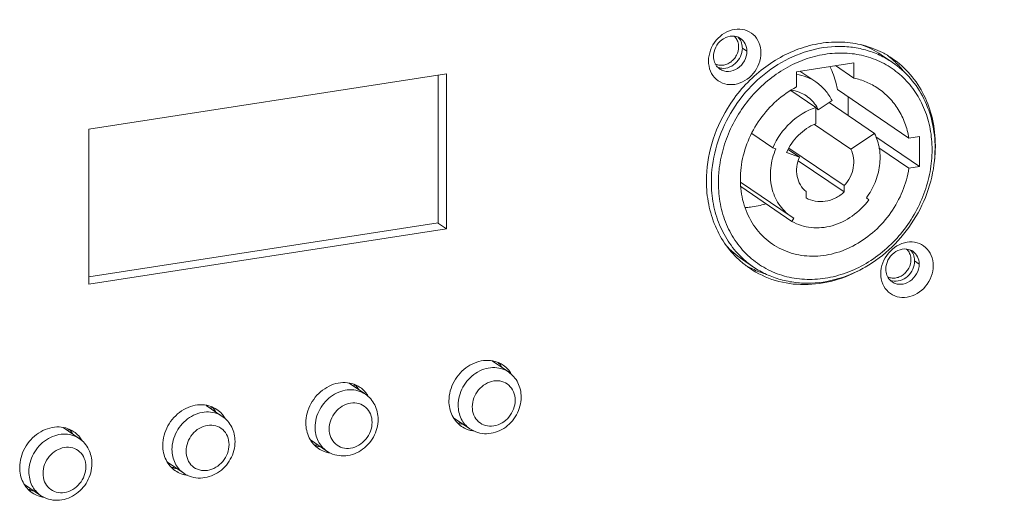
# Model space of a CAD drawing. Header units: millimetres. Extents: x 29170 to 33192, y 36 to 3108.
# Tile 276 of 282: x 32425 to 32518, y 2888 to 2933. Entities that reach past the tile are written whole.
import ezdxf

# ---------------------------------------------------------------- set-up
doc = ezdxf.new("R2010")
doc.units = ezdxf.units.MM
doc.layers.add('细实线', color=7, linetype='Continuous', lineweight=13)

msp = doc.modelspace()

# ---------------------------------------------------------------- linework, layer by layer
at = {"layer": '细实线'}
for p, q in [((32493.76, 2930.258), (32493.329, 2930.55)), ((32506.467, 2929.918), (32507.523, 2929.201)), ((32503.874, 2929.158), (32498.46, 2928.319)), ((32503.875, 2927.719), (32502.149, 2928.891)), ((32503.875, 2927.719), (32503.874, 2929.158)), ((32465.339, 2928.112), (32431.501, 2922.865)), ((32464.557, 2914.031), (32464.554, 2927.991)), ((32465.343, 2913.449), (32465.339, 2928.112)), ((32498.46, 2928.319), (32498.461, 2926.88)), ((32498.777, 2928.368), (32500.284, 2927.345)), ((32509.083, 2922.034), (32502.316, 2926.625)), ((32497.903, 2926.529), (32500.266, 2924.926)), ((32503.336, 2924.166), (32503.336, 2925.933)), ((32500.266, 2924.926), (32500.266, 2923.384)), ((32500.266, 2924.888), (32500.514, 2924.719)), ((32500.514, 2924.719), (32501.813, 2925.581)), ((32501.529, 2925.392), (32505.839, 2922.468)), ((32431.501, 2922.865), (32431.505, 2908.202)), ((32500.155, 2923.329), (32503.606, 2920.988)), ((32494.223, 2922.472), (32496.215, 2921.12)), ((32505.839, 2922.468), (32503.606, 2920.988)), ((32510.103, 2919.339), (32505.956, 2922.153)), ((32510.103, 2922.192), (32509.083, 2922.034)), ((32510.103, 2919.339), (32510.103, 2922.192)), ((32496.215, 2921.12), (32496.499, 2921.02)), ((32497.739, 2921.09), (32502.975, 2917.538)), ((32509.086, 2919.181), (32506.255, 2921.102)), ((32511.588, 2921.33), (32511.54, 2921.363)), ((32498.733, 2920.232), (32497.515, 2920.662)), ((32497.668, 2920.954), (32498.733, 2920.232)), ((32498.622, 2919.889), (32502.975, 2916.936)), ((32509.086, 2919.181), (32510.103, 2919.339)), ((32493.16, 2917.859), (32497.941, 2914.615)), ((32493.176, 2917.44), (32498.025, 2914.15)), ((32502.975, 2917.538), (32502.975, 2916.936)), ((32499.366, 2916.376), (32499.365, 2916.978)), ((32505.297, 2916.193), (32505.06, 2916.376)), ((32497.94, 2914.616), (32498.206, 2914.449)), ((32431.505, 2908.906), (32464.557, 2914.031)), ((32465.343, 2913.449), (32464.499, 2914.022)), ((32498.206, 2914.449), (32498.025, 2914.15)), ((32431.505, 2908.202), (32465.343, 2913.449)), ((32493.329, 2910.554), (32494.385, 2909.837)), ((32510.057, 2910.119), (32509.626, 2910.411)), ((32469.67, 2900.946), (32471.202, 2899.906)), ((32456.135, 2898.847), (32457.667, 2897.808)), ((32456.617, 2898.717), (32456.617, 2898.52)), ((32442.6, 2896.748), (32444.132, 2895.709)), ((32443.081, 2896.618), (32443.082, 2896.421)), ((32466.016, 2895.57), (32467.553, 2894.528)), ((32466.409, 2895.068), (32466.691, 2895.112)), ((32429.065, 2894.649), (32430.596, 2893.61)), ((32429.546, 2894.519), (32429.546, 2894.322)), ((32452.481, 2893.471), (32454.018, 2892.429)), ((32452.874, 2892.969), (32453.156, 2893.013)), ((32438.946, 2891.372), (32440.482, 2890.33)), ((32439.339, 2890.871), (32439.621, 2890.914)), ((32425.41, 2889.274), (32426.947, 2888.231)), ((32425.803, 2888.772), (32426.086, 2888.815))]:
    msp.add_line(p, q, dxfattribs=at)
for centre, radius, start, end in [((32491.767, 2930.798), 1.182, 44.20721, 47.86253), ((32491.761, 2930.793), 1.19, 40.46056, 44.20612), ((32492.443, 2930.399), 1.283, 55.86599, 66.66492), ((32501.656, 2922.824), 8.572, 55.85088, 69.84395), ((32502.573, 2922.321), 8.773, 55.85245, 62.80736), ((32501.702, 2922.899), 8.783, 49.05283, 52.45172), ((32501.684, 2922.879), 8.81, 47.35865, 49.05331), ((32491.5, 2929.952), 1.318, 246.69373, 256.38337), ((32491.922, 2929.63), 1.288, 223.12515, 235.80561), ((32491.506, 2929.971), 1.339, 256.36864, 257.16152), ((32501.595, 2922.787), 8.938, 38.91972, 47.33304), ((32494.856, 2924.793), 3.575, 27.73575, 29.73679), ((32497.314, 2923.127), 3.574, 26.46011, 31.39481), ((32499.164, 2921.348), 12.424, 351.63961, 358.80094), ((32499.66, 2921.327), 11.929, 358.84984, 0.01321), ((32502.541, 2917.799), 11.477, 172.94901, 179.9652), ((32498.164, 2917.671), 8.604, 222.01096, 235.80624), ((32508.064, 2910.659), 1.182, 44.20721, 47.86253), ((32508.058, 2910.654), 1.19, 40.46056, 44.20612), ((32508.74, 2910.26), 1.283, 55.86599, 66.66492), ((32498.949, 2916.979), 8.772, 228.87938, 235.83632), ((32499.194, 2916.921), 8.562, 227.38602, 235.8334), ((32498.09, 2917.575), 8.783, 239.30051, 242.63653), ((32498.102, 2917.598), 8.809, 242.6361, 244.32834), ((32498.154, 2917.716), 8.938, 244.35391, 252.76583), ((32507.798, 2909.813), 1.318, 246.69373, 256.38337), ((32508.219, 2909.491), 1.288, 223.12515, 235.80561), ((32507.803, 2909.832), 1.339, 256.36864, 257.16152), ((32468.339, 2898.963), 2.64, 35.26422, 43.94009), ((32468.305, 2898.938), 2.682, 34.41781, 35.27882), ((32468.277, 2898.919), 2.716, 31.41016, 34.41314), ((32469.181, 2898.363), 2.665, 35.27791, 37.54764), ((32469.129, 2898.328), 2.728, 29.39209, 35.25905), ((32454.804, 2896.864), 2.64, 35.26422, 43.94009), ((32454.769, 2896.839), 2.682, 34.41781, 35.27882), ((32454.741, 2896.82), 2.716, 31.41016, 34.41314), ((32455.646, 2896.264), 2.665, 35.27791, 37.54764), ((32455.594, 2896.229), 2.728, 29.39209, 35.25905), ((32441.268, 2894.765), 2.64, 35.26422, 43.94009), ((32441.234, 2894.74), 2.682, 34.41781, 35.27882), ((32441.206, 2894.721), 2.716, 31.41016, 34.41314), ((32442.11, 2894.165), 2.665, 35.27791, 37.54764), ((32442.059, 2894.13), 2.728, 29.39209, 35.25905), ((32467.379, 2897.561), 2.665, 247.58505, 260.19373), ((32427.733, 2892.666), 2.64, 35.26422, 43.94009), ((32427.699, 2892.641), 2.682, 34.41781, 35.27882), ((32427.671, 2892.622), 2.716, 31.41016, 34.41314), ((32468.236, 2896.962), 2.65, 254.01874, 254.60596), ((32468.253, 2897.032), 2.722, 254.64391, 262.87136), ((32428.575, 2892.067), 2.665, 35.27791, 37.54764), ((32428.524, 2892.031), 2.728, 29.39209, 35.25905), ((32453.844, 2895.462), 2.665, 247.58505, 260.19373), ((32454.701, 2894.863), 2.65, 254.01874, 254.60596), ((32454.718, 2894.933), 2.722, 254.64391, 262.87136), ((32440.309, 2893.363), 2.665, 247.58505, 260.19373), ((32441.165, 2892.764), 2.65, 254.01874, 254.60596), ((32441.183, 2892.834), 2.722, 254.64391, 262.87136), ((32426.773, 2891.264), 2.665, 247.58505, 260.19373), ((32427.63, 2890.666), 2.65, 254.01874, 254.60596), ((32427.647, 2890.735), 2.722, 254.64391, 262.87136)]:
    msp.add_arc(centre, radius, start, end, dxfattribs=at)
for points, knots in [([(32541.001, 2918.603), (32537.689, 2924.198), (32529.906, 2934.656), (32520.001, 2943.143), (32514.69, 2946.746)], [0, 0, 0, 0, 0.503246, 1, 1, 1, 1]), ([(32490.13, 2929.336), (32490.13, 2930.03), (32490.66, 2931.427), (32492.228, 2932.399), (32493.568, 2932.344), (32494.419, 2931.883), (32494.975, 2931.081), (32495.093, 2930.433), (32495.093, 2930.105)], [0, 0, 0, 0, 0.263537, 0.521195, 0.641517, 0.757552, 0.875428, 1, 1, 1, 1]), ([(32490.601, 2929.768), (32490.601, 2930.061), (32490.754, 2930.661), (32491.329, 2931.36), (32492.126, 2931.737), (32492.709, 2931.682), (32492.951, 2931.577)], [0, 0, 0, 0, 0.256821, 0.518992, 0.768955, 1, 1, 1, 1]), ([(32492.667, 2931.565), (32492.768, 2931.447), (32492.928, 2931.161), (32492.978, 2930.839), (32492.978, 2930.675)], [0, 0, 0, 0, 0.487599, 1, 1, 1, 1]), ([(32493.329, 2930.55), (32493.329, 2930.616), (32493.314, 2930.871), (32493.238, 2931.124), (32493.148, 2931.291)], [0, 0, 0, 0, 0.257927, 1, 1, 1, 1]), ([(32493.163, 2931.461), (32493.348, 2931.335), (32493.663, 2930.966), (32493.76, 2930.495), (32493.76, 2930.258)], [0, 0, 0, 0, 0.485352, 1, 1, 1, 1]), ([(32507.523, 2929.201), (32507.137, 2929.463), (32506.317, 2929.926), (32504.984, 2930.413), (32503.572, 2930.685), (32501.605, 2930.755), (32499.086, 2930.272), (32496.262, 2928.869), (32493.807, 2926.754), (32491.901, 2924.088), (32490.687, 2921.072), (32490.396, 2918.933), (32490.397, 2917.882)], [0, 0, 0, 0, 0.056653, 0.113712, 0.171542, 0.230436, 0.351787, 0.478403, 0.609014, 0.741284, 0.872448, 1, 1, 1, 1]), ([(32492.978, 2930.675), (32492.978, 2930.4), (32492.867, 2929.977), (32492.554, 2929.513), (32492.245, 2929.223), (32491.886, 2929.019), (32491.501, 2928.915), (32491.115, 2928.919), (32490.874, 2928.996), (32490.765, 2929.051)], [0, 0, 0, 0, 0.256001, 0.387976, 0.518743, 0.646083, 0.7686, 0.886139, 1, 1, 1, 1]), ([(32491.208, 2928.666), (32491.451, 2928.611), (32491.993, 2928.641), (32492.7, 2929.054), (32493.199, 2929.726), (32493.329, 2930.279), (32493.329, 2930.55)], [0, 0, 0, 0, 0.233864, 0.485252, 0.745715, 1, 1, 1, 1]), ([(32506.582, 2930.124), (32506.001, 2930.422), (32504.756, 2930.895), (32502.761, 2931.188), (32500.696, 2931.062), (32497.923, 2930.338), (32494.686, 2928.437), (32492.714, 2926.136), (32491.927, 2924.849)], [0, 0, 0, 0, 0.115049, 0.232292, 0.352718, 0.476808, 0.734263, 1, 1, 1, 1]), ([(32495.093, 2930.105), (32495.093, 2929.411), (32494.563, 2928.013), (32492.995, 2927.041), (32491.655, 2927.096), (32490.804, 2927.557), (32490.248, 2928.359), (32490.13, 2929.007), (32490.13, 2929.336)], [0, 0, 0, 0, 0.263537, 0.521195, 0.641517, 0.757552, 0.875428, 1, 1, 1, 1]), ([(32490.982, 2928.749), (32490.859, 2928.881), (32490.662, 2929.206), (32490.602, 2929.579), (32490.601, 2929.768)], [0, 0, 0, 0, 0.487012, 1, 1, 1, 1]), ([(32511.276, 2920.94), (32511.276, 2921.594), (32511.161, 2922.886), (32510.634, 2924.73), (32509.769, 2926.39), (32508.596, 2927.802), (32507.156, 2928.915), (32505.503, 2929.686), (32503.698, 2930.088), (32501.807, 2930.109), (32499.898, 2929.751), (32498.037, 2929.028), (32496.289, 2927.967), (32494.714, 2926.606), (32493.365, 2924.994), (32492.288, 2923.184), (32491.523, 2921.242), (32491.234, 2919.886), (32491.15, 2919.208)], [0, 0, 0, 0, 0.062849, 0.123871, 0.183243, 0.241399, 0.29898, 0.356727, 0.415353, 0.47542, 0.537259, 0.600935, 0.666261, 0.732843, 0.800133, 0.867505, 0.934321, 1, 1, 1, 1]), ([(32493.76, 2930.258), (32493.76, 2929.941), (32493.582, 2929.296), (32492.93, 2928.574), (32492.167, 2928.301), (32491.576, 2928.366), (32491.314, 2928.486), (32491.198, 2928.565)], [0, 0, 0, 0, 0.258531, 0.521313, 0.768693, 0.885877, 1, 1, 1, 1]), ([(32511.588, 2921.33), (32511.588, 2922.164), (32511.414, 2923.81), (32510.611, 2926.117), (32509.304, 2928.105), (32508.133, 2929.15), (32507.497, 2929.581)], [0, 0, 0, 0, 0.26165, 0.514209, 0.759245, 1, 1, 1, 1]), ([(32502.316, 2926.625), (32502.283, 2926.818), (32502.127, 2927.574), (32501.859, 2928.306), (32501.598, 2928.818)], [0, 0, 0, 0, 0.254431, 1, 1, 1, 1]), ([(32511.56, 2921.086), (32511.56, 2921.904), (32511.389, 2923.519), (32510.597, 2925.785), (32509.308, 2927.744), (32508.151, 2928.775), (32507.523, 2929.201)], [0, 0, 0, 0, 0.260408, 0.512646, 0.758201, 1, 1, 1, 1]), ([(32500.284, 2927.345), (32500.014, 2927.528), (32499.428, 2927.838), (32498.789, 2928.012), (32498.463, 2928.066)], [0, 0, 0, 0, 0.496857, 1, 1, 1, 1]), ([(32506.166, 2926.738), (32505.822, 2926.971), (32505.085, 2927.374), (32504.284, 2927.629), (32503.875, 2927.719)], [0, 0, 0, 0, 0.497572, 1, 1, 1, 1]), ([(32498.461, 2926.88), (32497.782, 2926.52), (32496.498, 2925.619), (32494.93, 2923.862), (32493.79, 2921.795), (32493.159, 2919.558), (32493.082, 2917.301), (32493.571, 2915.176), (32494.602, 2913.336), (32495.615, 2912.386), (32496.172, 2912.008)], [0, 0, 0, 0, 0.129404, 0.261418, 0.393659, 0.523682, 0.649555, 0.770362, 0.88656, 1, 1, 1, 1]), ([(32501.813, 2925.581), (32501.636, 2925.935), (32501.199, 2926.598), (32500.606, 2927.127), (32500.284, 2927.345)], [0, 0, 0, 0, 0.504396, 1, 1, 1, 1]), ([(32509.083, 2922.034), (32509.001, 2922.517), (32508.753, 2923.457), (32508.123, 2924.754), (32507.261, 2925.874), (32506.548, 2926.479), (32506.166, 2926.738)], [0, 0, 0, 0, 0.258581, 0.510222, 0.756557, 1, 1, 1, 1]), ([(32499.386, 2926.021), (32499.175, 2926.164), (32498.716, 2926.403), (32498.214, 2926.53), (32497.958, 2926.566)], [0, 0, 0, 0, 0.496508, 1, 1, 1, 1]), ([(32500.365, 2924.989), (32500.24, 2925.194), (32499.949, 2925.576), (32499.582, 2925.888), (32499.386, 2926.021)], [0, 0, 0, 0, 0.503115, 1, 1, 1, 1]), ([(32491.927, 2924.849), (32491.289, 2923.807), (32490.294, 2921.578), (32489.932, 2919.159), (32489.932, 2917.972)], [0, 0, 0, 0, 0.50712, 1, 1, 1, 1]), ([(32500.266, 2924.926), (32499.381, 2924.634), (32497.711, 2923.605), (32496.596, 2922.003), (32496.215, 2921.12)], [0, 0, 0, 0, 0.492099, 1, 1, 1, 1]), ([(32497.515, 2920.662), (32497.778, 2921.274), (32498.537, 2922.391), (32499.663, 2923.146), (32500.266, 2923.384)], [0, 0, 0, 0, 0.506613, 1, 1, 1, 1]), ([(32505.06, 2916.376), (32505.394, 2916.825), (32505.949, 2917.802), (32506.38, 2919.402), (32506.374, 2921.007), (32506.064, 2922.015), (32505.839, 2922.468)], [0, 0, 0, 0, 0.261077, 0.517306, 0.764177, 1, 1, 1, 1]), ([(32494.385, 2909.837), (32494.776, 2909.572), (32495.605, 2909.104), (32496.951, 2908.611), (32498.374, 2908.334), (32500.351, 2908.26), (32502.878, 2908.737), (32505.704, 2910.133), (32508.156, 2912.239), (32510.058, 2914.894), (32511.271, 2917.901), (32511.561, 2920.036), (32511.56, 2921.086)], [0, 0, 0, 0, 0.057243, 0.114844, 0.173122, 0.232345, 0.353954, 0.480352, 0.610432, 0.742058, 0.872674, 1, 1, 1, 1]), ([(32496.499, 2921.02), (32496.25, 2920.441), (32495.921, 2919.229), (32495.992, 2917.676), (32496.349, 2916.546), (32496.752, 2915.787), (32497.282, 2915.13), (32497.711, 2914.771), (32497.939, 2914.616)], [0, 0, 0, 0, 0.266756, 0.522053, 0.645168, 0.76532, 0.883235, 1, 1, 1, 1]), ([(32503.606, 2920.988), (32503.735, 2920.727), (32503.905, 2920.141), (32503.868, 2919.215), (32503.56, 2918.309), (32503.192, 2917.775), (32502.975, 2917.538)], [0, 0, 0, 0, 0.235382, 0.482818, 0.739688, 1, 1, 1, 1]), ([(32491.063, 2917.806), (32491.063, 2917.124), (32491.188, 2915.777), (32491.762, 2913.862), (32492.702, 2912.154), (32493.973, 2910.723), (32495.525, 2909.627), (32497.297, 2908.912), (32499.215, 2908.605), (32501.203, 2908.714), (32503.186, 2909.233), (32505.087, 2910.138), (32506.836, 2911.395), (32508.368, 2912.954), (32509.626, 2914.757), (32510.562, 2916.736), (32511.141, 2918.815), (32511.276, 2920.238), (32511.276, 2920.94)], [0, 0, 0, 0, 0.062731, 0.12356, 0.182701, 0.240651, 0.298133, 0.355958, 0.414872, 0.47542, 0.537869, 0.602185, 0.668065, 0.734994, 0.802325, 0.869361, 0.935434, 1, 1, 1, 1]), ([(32499.365, 2916.978), (32499.147, 2917.149), (32498.767, 2917.587), (32498.463, 2918.417), (32498.44, 2919.337), (32498.608, 2919.943), (32498.733, 2920.232)], [0, 0, 0, 0, 0.234125, 0.477427, 0.733308, 1, 1, 1, 1]), ([(32496.172, 2912.008), (32496.716, 2911.64), (32497.937, 2911.06), (32499.969, 2910.766), (32502.071, 2911.051), (32504.101, 2911.887), (32505.932, 2913.214), (32507.446, 2914.944), (32508.549, 2916.962), (32508.968, 2918.438), (32509.086, 2919.181)], [0, 0, 0, 0, 0.113489, 0.229612, 0.350175, 0.475699, 0.605417, 0.737572, 0.869871, 1, 1, 1, 1]), ([(32489.932, 2917.972), (32489.932, 2917.232), (32490.069, 2915.771), (32490.699, 2913.697), (32491.73, 2911.852), (32492.666, 2910.82), (32493.18, 2910.371)], [0, 0, 0, 0, 0.260825, 0.513579, 0.759245, 1, 1, 1, 1]), ([(32490.397, 2917.882), (32490.397, 2917.181), (32490.523, 2915.796), (32491.104, 2913.823), (32492.054, 2912.059), (32492.92, 2911.059), (32493.397, 2910.62)], [0, 0, 0, 0, 0.260551, 0.51333, 0.759157, 1, 1, 1, 1]), ([(32502.975, 2916.936), (32502.717, 2916.707), (32502.15, 2916.323), (32501.194, 2916.015), (32500.228, 2916.012), (32499.629, 2916.224), (32499.366, 2916.376)], [0, 0, 0, 0, 0.266138, 0.521455, 0.764955, 1, 1, 1, 1]), ([(32493.598, 2915.462), (32493.761, 2915.47), (32494.419, 2915.524), (32495.069, 2915.661), (32495.545, 2915.807)], [0, 0, 0, 0, 0.24665, 1, 1, 1, 1]), ([(32498.025, 2914.15), (32498.3, 2913.992), (32498.89, 2913.732), (32499.844, 2913.534), (32500.841, 2913.53), (32502.196, 2913.784), (32503.821, 2914.581), (32504.86, 2915.607), (32505.297, 2916.193)], [0, 0, 0, 0, 0.115572, 0.232949, 0.353159, 0.476802, 0.733489, 1, 1, 1, 1]), ([(32506.427, 2909.196), (32506.427, 2909.891), (32506.958, 2911.288), (32508.525, 2912.26), (32509.865, 2912.205), (32510.716, 2911.744), (32511.273, 2910.942), (32511.39, 2910.294), (32511.39, 2909.966)], [0, 0, 0, 0, 0.263537, 0.521195, 0.641517, 0.757552, 0.875428, 1, 1, 1, 1]), ([(32506.899, 2909.629), (32506.899, 2909.922), (32507.051, 2910.521), (32507.626, 2911.221), (32508.423, 2911.598), (32509.006, 2911.543), (32509.249, 2911.438)], [0, 0, 0, 0, 0.256821, 0.518992, 0.768955, 1, 1, 1, 1]), ([(32508.964, 2911.426), (32509.065, 2911.308), (32509.225, 2911.022), (32509.275, 2910.7), (32509.275, 2910.536)], [0, 0, 0, 0, 0.487599, 1, 1, 1, 1]), ([(32509.626, 2910.411), (32509.626, 2910.477), (32509.611, 2910.732), (32509.535, 2910.985), (32509.445, 2911.152)], [0, 0, 0, 0, 0.257927, 1, 1, 1, 1]), ([(32509.46, 2911.322), (32509.646, 2911.196), (32509.961, 2910.827), (32510.057, 2910.356), (32510.057, 2910.119)], [0, 0, 0, 0, 0.485352, 1, 1, 1, 1]), ([(32511.39, 2909.966), (32511.39, 2909.272), (32510.86, 2907.874), (32509.292, 2906.902), (32507.952, 2906.957), (32507.101, 2907.418), (32506.545, 2908.22), (32506.427, 2908.868), (32506.427, 2909.196)], [0, 0, 0, 0, 0.263537, 0.521195, 0.641517, 0.757552, 0.875428, 1, 1, 1, 1]), ([(32509.275, 2910.536), (32509.275, 2910.261), (32509.164, 2909.838), (32508.851, 2909.374), (32508.542, 2909.084), (32508.183, 2908.88), (32507.798, 2908.776), (32507.413, 2908.78), (32507.171, 2908.857), (32507.062, 2908.912)], [0, 0, 0, 0, 0.256001, 0.387976, 0.518743, 0.646083, 0.7686, 0.886139, 1, 1, 1, 1]), ([(32510.057, 2910.119), (32510.057, 2909.802), (32509.879, 2909.157), (32509.227, 2908.435), (32508.464, 2908.162), (32507.874, 2908.227), (32507.611, 2908.347), (32507.495, 2908.426)], [0, 0, 0, 0, 0.258531, 0.521313, 0.768693, 0.885877, 1, 1, 1, 1]), ([(32507.505, 2908.527), (32507.748, 2908.472), (32508.291, 2908.502), (32508.997, 2908.915), (32509.496, 2909.587), (32509.626, 2910.14), (32509.626, 2910.411)], [0, 0, 0, 0, 0.233864, 0.485252, 0.745715, 1, 1, 1, 1]), ([(32494.023, 2909.721), (32494.765, 2909.217), (32496.438, 2908.427), (32499.221, 2908.042), (32502.092, 2908.458), (32503.906, 2909.232), (32504.769, 2909.726)], [0, 0, 0, 0, 0.23835, 0.482374, 0.735916, 1, 1, 1, 1]), ([(32507.279, 2908.61), (32507.156, 2908.742), (32506.96, 2909.067), (32506.899, 2909.44), (32506.899, 2909.629)], [0, 0, 0, 0, 0.487012, 1, 1, 1, 1]), ([(32465.573, 2897.166), (32465.573, 2897.799), (32465.842, 2898.773), (32466.593, 2899.819), (32467.327, 2900.453), (32468.172, 2900.872), (32469.066, 2901.044), (32469.939, 2900.95), (32470.465, 2900.709), (32470.696, 2900.552)], [0, 0, 0, 0, 0.257442, 0.390069, 0.521033, 0.64799, 0.769669, 0.886359, 1, 1, 1, 1]), ([(32470.696, 2900.552), (32470.866, 2900.437), (32471.076, 2900.253), (32471.252, 2900.042), (32471.294, 2899.987)], [0, 0, 0, 0, 0.748104, 1, 1, 1, 1]), ([(32471.202, 2899.906), (32470.988, 2900.052), (32470.5, 2900.276), (32469.689, 2900.363), (32468.859, 2900.204), (32467.805, 2899.681), (32466.773, 2898.547), (32466.445, 2897.35), (32466.445, 2896.762)], [0, 0, 0, 0, 0.11386, 0.230774, 0.352687, 0.479888, 0.742064, 1, 1, 1, 1]), ([(32472.408, 2897.532), (32472.408, 2897.995), (32472.251, 2898.702), (32471.736, 2899.471), (32471.391, 2899.778), (32471.203, 2899.906)], [0, 0, 0, 0, 0.503661, 0.75255, 1, 1, 1, 1]), ([(32452.038, 2895.067), (32452.037, 2895.7), (32452.307, 2896.674), (32453.058, 2897.72), (32453.792, 2898.354), (32454.637, 2898.773), (32455.531, 2898.945), (32456.404, 2898.851), (32456.93, 2898.61), (32457.161, 2898.453)], [0, 0, 0, 0, 0.257442, 0.390069, 0.521033, 0.64799, 0.769669, 0.886359, 1, 1, 1, 1]), ([(32471.839, 2897.239), (32471.839, 2897.508), (32471.743, 2898.038), (32471.288, 2898.694), (32470.591, 2899.072), (32469.495, 2899.117), (32468.212, 2898.321), (32467.778, 2897.178), (32467.778, 2896.61)], [0, 0, 0, 0, 0.124573, 0.242448, 0.358482, 0.478805, 0.736463, 1, 1, 1, 1]), ([(32457.667, 2897.808), (32457.452, 2897.953), (32456.964, 2898.177), (32456.153, 2898.264), (32455.323, 2898.105), (32454.27, 2897.582), (32453.238, 2896.448), (32452.909, 2895.251), (32452.91, 2894.663)], [0, 0, 0, 0, 0.11386, 0.230774, 0.352687, 0.479888, 0.742064, 1, 1, 1, 1]), ([(32457.161, 2898.453), (32457.331, 2898.338), (32457.541, 2898.155), (32457.716, 2897.943), (32457.759, 2897.888)], [0, 0, 0, 0, 0.748104, 1, 1, 1, 1]), ([(32458.873, 2895.433), (32458.872, 2895.896), (32458.716, 2896.603), (32458.201, 2897.372), (32457.856, 2897.679), (32457.668, 2897.807)], [0, 0, 0, 0, 0.503661, 0.75255, 1, 1, 1, 1]), ([(32438.502, 2892.968), (32438.502, 2893.601), (32438.772, 2894.575), (32439.522, 2895.621), (32440.257, 2896.255), (32441.102, 2896.675), (32441.996, 2896.846), (32442.869, 2896.752), (32443.394, 2896.511), (32443.625, 2896.354)], [0, 0, 0, 0, 0.257442, 0.390069, 0.521033, 0.64799, 0.769669, 0.886359, 1, 1, 1, 1]), ([(32458.304, 2895.141), (32458.303, 2895.409), (32458.207, 2895.939), (32457.752, 2896.596), (32457.056, 2896.973), (32455.96, 2897.018), (32454.677, 2896.222), (32454.243, 2895.079), (32454.243, 2894.511)], [0, 0, 0, 0, 0.124573, 0.242448, 0.358482, 0.478805, 0.736463, 1, 1, 1, 1]), ([(32466.766, 2894.759), (32466.581, 2894.885), (32466.239, 2895.19), (32465.725, 2895.97), (32465.573, 2896.691), (32465.573, 2897.166)], [0, 0, 0, 0, 0.241575, 0.48745, 1, 1, 1, 1]), ([(32466.445, 2896.762), (32466.445, 2896.321), (32466.586, 2895.652), (32467.063, 2894.928), (32467.38, 2894.645), (32467.552, 2894.528)], [0, 0, 0, 0, 0.512554, 0.758426, 1, 1, 1, 1]), ([(32467.552, 2894.528), (32467.781, 2894.373), (32468.294, 2894.132), (32469.14, 2894.024), (32469.991, 2894.167), (32470.785, 2894.54), (32471.466, 2895.109), (32471.993, 2895.83), (32472.328, 2896.654), (32472.408, 2897.241), (32472.408, 2897.532)], [0, 0, 0, 0, 0.120161, 0.241375, 0.364524, 0.490028, 0.617536, 0.745969, 0.873859, 1, 1, 1, 1]), ([(32467.778, 2896.61), (32467.778, 2896.341), (32467.874, 2895.811), (32468.33, 2895.155), (32469.026, 2894.778), (32470.122, 2894.733), (32471.405, 2895.528), (32471.839, 2896.671), (32471.839, 2897.239)], [0, 0, 0, 0, 0.124573, 0.242448, 0.358482, 0.478805, 0.736463, 1, 1, 1, 1]), ([(32444.132, 2895.709), (32443.917, 2895.854), (32443.429, 2896.078), (32442.618, 2896.166), (32441.788, 2896.006), (32440.735, 2895.483), (32439.702, 2894.349), (32439.374, 2893.152), (32439.374, 2892.565)], [0, 0, 0, 0, 0.11386, 0.230774, 0.352687, 0.479888, 0.742064, 1, 1, 1, 1]), ([(32443.625, 2896.354), (32443.796, 2896.239), (32444.005, 2896.056), (32444.181, 2895.844), (32444.223, 2895.79)], [0, 0, 0, 0, 0.748104, 1, 1, 1, 1]), ([(32445.337, 2893.334), (32445.337, 2893.797), (32445.181, 2894.504), (32444.666, 2895.274), (32444.32, 2895.581), (32444.132, 2895.708)], [0, 0, 0, 0, 0.503661, 0.75255, 1, 1, 1, 1]), ([(32453.231, 2892.66), (32453.046, 2892.786), (32452.704, 2893.091), (32452.189, 2893.872), (32452.038, 2894.592), (32452.038, 2895.067)], [0, 0, 0, 0, 0.241575, 0.48745, 1, 1, 1, 1]), ([(32454.017, 2892.429), (32454.246, 2892.274), (32454.759, 2892.033), (32455.604, 2891.925), (32456.456, 2892.068), (32457.249, 2892.441), (32457.931, 2893.01), (32458.458, 2893.731), (32458.793, 2894.555), (32458.873, 2895.143), (32458.873, 2895.433)], [0, 0, 0, 0, 0.120161, 0.241375, 0.364524, 0.490028, 0.617536, 0.745969, 0.873859, 1, 1, 1, 1]), ([(32454.243, 2894.511), (32454.243, 2894.242), (32454.339, 2893.712), (32454.794, 2893.056), (32455.491, 2892.679), (32456.587, 2892.634), (32457.87, 2893.429), (32458.304, 2894.572), (32458.304, 2895.141)], [0, 0, 0, 0, 0.124573, 0.242448, 0.358482, 0.478805, 0.736463, 1, 1, 1, 1]), ([(32424.967, 2890.869), (32424.967, 2891.502), (32425.236, 2892.476), (32425.987, 2893.523), (32426.722, 2894.156), (32427.567, 2894.576), (32428.46, 2894.747), (32429.334, 2894.653), (32429.859, 2894.412), (32430.09, 2894.256)], [0, 0, 0, 0, 0.257442, 0.390069, 0.521033, 0.64799, 0.769669, 0.886359, 1, 1, 1, 1]), ([(32430.596, 2893.61), (32430.382, 2893.756), (32429.894, 2893.979), (32429.083, 2894.067), (32428.253, 2893.907), (32427.199, 2893.384), (32426.167, 2892.25), (32425.839, 2891.053), (32425.839, 2890.466)], [0, 0, 0, 0, 0.11386, 0.230774, 0.352687, 0.479888, 0.742064, 1, 1, 1, 1]), ([(32430.09, 2894.256), (32430.26, 2894.14), (32430.47, 2893.957), (32430.646, 2893.746), (32430.688, 2893.691)], [0, 0, 0, 0, 0.748104, 1, 1, 1, 1]), ([(32444.768, 2893.042), (32444.768, 2893.31), (32444.672, 2893.841), (32444.217, 2894.497), (32443.52, 2894.874), (32442.424, 2894.919), (32441.142, 2894.124), (32440.708, 2892.98), (32440.708, 2892.412)], [0, 0, 0, 0, 0.124573, 0.242448, 0.358482, 0.478805, 0.736463, 1, 1, 1, 1]), ([(32452.91, 2894.663), (32452.91, 2894.222), (32453.051, 2893.554), (32453.528, 2892.829), (32453.845, 2892.546), (32454.017, 2892.429)], [0, 0, 0, 0, 0.512554, 0.758426, 1, 1, 1, 1]), ([(32467.506, 2894.414), (32467.44, 2894.433), (32467.181, 2894.518), (32466.935, 2894.645), (32466.766, 2894.759)], [0, 0, 0, 0, 0.251868, 1, 1, 1, 1]), ([(32431.802, 2891.236), (32431.802, 2891.698), (32431.645, 2892.406), (32431.13, 2893.175), (32430.785, 2893.482), (32430.597, 2893.609)], [0, 0, 0, 0, 0.503661, 0.75255, 1, 1, 1, 1]), ([(32440.482, 2890.33), (32440.711, 2890.175), (32441.224, 2889.934), (32442.069, 2889.827), (32442.921, 2889.97), (32443.714, 2890.343), (32444.396, 2890.911), (32444.922, 2891.632), (32445.258, 2892.456), (32445.337, 2893.044), (32445.337, 2893.334)], [0, 0, 0, 0, 0.120161, 0.241375, 0.364524, 0.490028, 0.617536, 0.745969, 0.873859, 1, 1, 1, 1]), ([(32440.708, 2892.412), (32440.708, 2892.144), (32440.804, 2891.613), (32441.259, 2890.957), (32441.956, 2890.58), (32443.052, 2890.535), (32444.334, 2891.33), (32444.768, 2892.474), (32444.768, 2893.042)], [0, 0, 0, 0, 0.124573, 0.242448, 0.358482, 0.478805, 0.736463, 1, 1, 1, 1]), ([(32431.233, 2890.943), (32431.233, 2891.211), (32431.137, 2891.742), (32430.682, 2892.398), (32429.985, 2892.775), (32428.889, 2892.82), (32427.606, 2892.025), (32427.172, 2890.881), (32427.172, 2890.313)], [0, 0, 0, 0, 0.124573, 0.242448, 0.358482, 0.478805, 0.736463, 1, 1, 1, 1]), ([(32439.696, 2890.562), (32439.51, 2890.687), (32439.169, 2890.993), (32438.654, 2891.773), (32438.502, 2892.493), (32438.502, 2892.968)], [0, 0, 0, 0, 0.241575, 0.48745, 1, 1, 1, 1]), ([(32439.374, 2892.565), (32439.374, 2892.124), (32439.515, 2891.455), (32439.993, 2890.731), (32440.31, 2890.447), (32440.482, 2890.33)], [0, 0, 0, 0, 0.512554, 0.758426, 1, 1, 1, 1]), ([(32453.971, 2892.315), (32453.905, 2892.334), (32453.645, 2892.419), (32453.4, 2892.546), (32453.231, 2892.66)], [0, 0, 0, 0, 0.251868, 1, 1, 1, 1]), ([(32426.946, 2888.232), (32427.175, 2888.076), (32427.689, 2887.836), (32428.534, 2887.728), (32429.386, 2887.871), (32430.179, 2888.244), (32430.861, 2888.812), (32431.387, 2889.534), (32431.723, 2890.357), (32431.802, 2890.945), (32431.802, 2891.236)], [0, 0, 0, 0, 0.120161, 0.241375, 0.364524, 0.490028, 0.617536, 0.745969, 0.873859, 1, 1, 1, 1]), ([(32426.16, 2888.463), (32425.975, 2888.588), (32425.633, 2888.894), (32425.119, 2889.674), (32424.967, 2890.394), (32424.967, 2890.869)], [0, 0, 0, 0, 0.241575, 0.48745, 1, 1, 1, 1]), ([(32425.839, 2890.466), (32425.839, 2890.025), (32425.98, 2889.356), (32426.457, 2888.632), (32426.774, 2888.348), (32426.946, 2888.232)], [0, 0, 0, 0, 0.512554, 0.758426, 1, 1, 1, 1]), ([(32427.172, 2890.313), (32427.173, 2890.045), (32427.269, 2889.515), (32427.724, 2888.858), (32428.42, 2888.481), (32429.516, 2888.436), (32430.799, 2889.231), (32431.233, 2890.375), (32431.233, 2890.943)], [0, 0, 0, 0, 0.124573, 0.242448, 0.358482, 0.478805, 0.736463, 1, 1, 1, 1]), ([(32440.436, 2890.216), (32440.37, 2890.235), (32440.11, 2890.321), (32439.864, 2890.447), (32439.696, 2890.562)], [0, 0, 0, 0, 0.251868, 1, 1, 1, 1]), ([(32426.9, 2888.118), (32426.834, 2888.137), (32426.575, 2888.222), (32426.329, 2888.348), (32426.16, 2888.463)], [0, 0, 0, 0, 0.251868, 1, 1, 1, 1])]:
    msp.add_open_spline(points, degree=3, knots=knots, dxfattribs=at)
for points in [[(32493.148, 2931.291), (32493.093, 2931.391), (32493.026, 2931.485), (32492.948, 2931.568)], [(32509.445, 2911.152), (32509.39, 2911.252), (32509.323, 2911.346), (32509.245, 2911.429)]]:
    msp.add_open_spline(points, degree=3, dxfattribs=at)

doc.saveas('drawing.dxf')
